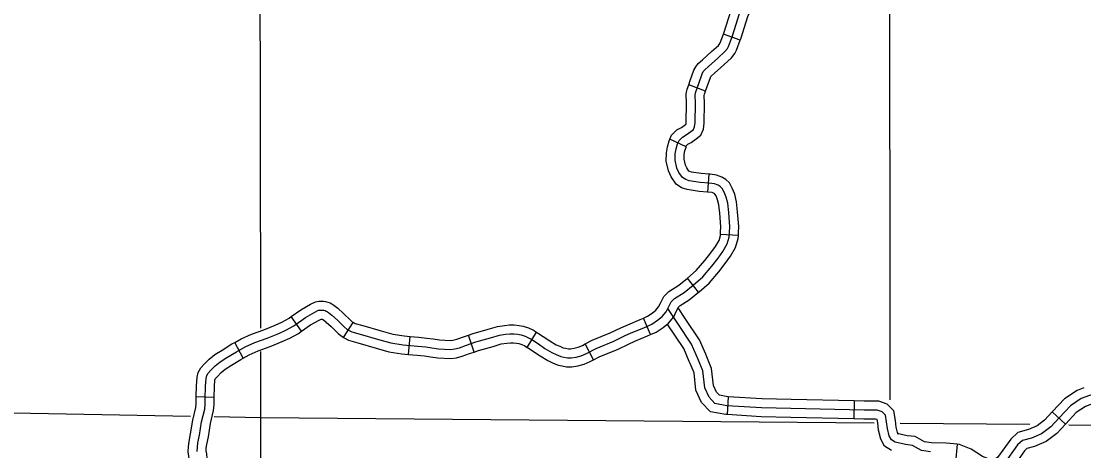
# Model space of a CAD drawing. Extents: x -19 to 366, y -4 to 359.
# Drawn here: x 135.016 to 136.698, y 195.99 to 196.67 of the extents above; entities that cross this region are included whole.
import ezdxf

# ---------------------------------------------------------------- set-up
doc = ezdxf.new("R2010")
doc.units = 0
for name, color, linetype in [('Level 32', 7, 'Continuous'), ('Level 45', 7, 'Continuous'), ('Level 5', 7, 'Continuous'), ('Level 60', 7, 'Continuous')]:
    doc.layers.add(name, color=color, linetype=linetype)

msp = doc.modelspace()

# ---------------------------------------------------------------- linework, layer by layer
at = {"layer": 'Level 32'}
for p, q in [((136.1539, 196.64), (136.1273, 196.6498)), ((136.0989, 196.5596), (136.0722, 196.5694)), ((136.068, 196.4713), (136.0422, 196.4832)), ((136.1041, 196.428), (136.1017, 196.3997)), ((136.1508, 196.3309), (136.1224, 196.3325)), ((136.0879, 196.2409), (136.0704, 196.2633)), ((135.4592, 196.1792), (135.4427, 196.2024)), ((136.0118, 196.1741), (136.0004, 196.2001)), ((135.5258, 196.1693), (135.5408, 196.1933)), ((135.6286, 196.1427), (135.6311, 196.171)), ((135.7327, 196.1464), (135.7234, 196.1733)), ((135.8167, 196.1535), (135.8313, 196.1779)), ((135.367, 196.1366), (135.3535, 196.1616)), ((135.9214, 196.1339), (135.9082, 196.1591)), ((135.3208, 196.0744), (135.2924, 196.0755))]:
    msp.add_line(p, q, dxfattribs=at)
for points in [[(136.1273, 196.6498), (136.1278, 196.6514), (136.1393, 196.6875), (136.1433, 196.6972), (136.1475, 196.7032), (136.1534, 196.7115), (136.1605, 196.7198), (136.1668, 196.7271), (136.1742, 196.7395)], [(136.1539, 196.64), (136.1547, 196.6422), (136.166, 196.6778), (136.1683, 196.6834), (136.1707, 196.6868), (136.1758, 196.694), (136.182, 196.7013), (136.1899, 196.7105), (136.1986, 196.725)], [(135.8445, 196.1522), (135.8557, 196.1454), (135.8622, 196.1424), (135.8696, 196.1392), (135.8745, 196.1384), (135.8804, 196.137), (135.8861, 196.1372), (135.8939, 196.1383), (135.9018, 196.1404), (135.9102, 196.1441), (135.9256, 196.1522), (135.9534, 196.1636), (135.9706, 196.1719), (135.9812, 196.1765), (136.0011, 196.1849), (136.0136, 196.1903), (136.023, 196.1966), (136.0302, 196.2026), (136.0366, 196.2099), (136.0403, 196.2176), (136.0444, 196.2259), (136.0497, 196.2312), (136.0648, 196.2408), (136.0795, 196.2524), (136.0943, 196.2655), (136.1087, 196.2822), (136.1186, 196.2951), (136.1263, 196.3058), (136.1333, 196.3175), (136.1364, 196.3284), (136.1369, 196.3362), (136.1371, 196.3448), (136.1355, 196.3673), (136.1339, 196.3819), (136.1315, 196.3918), (136.1283, 196.3997), (136.1252, 196.4053), (136.1221, 196.4082), (136.1186, 196.4104), (136.1128, 196.4125), (136.1045, 196.4137), (136.0905, 196.4149), (136.073, 196.4173), (136.0674, 196.4193), (136.0625, 196.4226), (136.0568, 196.4307), (136.0536, 196.4377), (136.0509, 196.45), (136.051, 196.4604), (136.0524, 196.4682), (136.0545, 196.4759), (136.0571, 196.4815), (136.0622, 196.4867), (136.0683, 196.4902), (136.0757, 196.4955), (136.0799, 196.4988), (136.0816, 196.503), (136.0826, 196.5099), (136.0828, 196.54), (136.0824, 196.5538), (136.0834, 196.5586), (136.0881, 196.5714), (136.0935, 196.587), (136.0953, 196.5903), (136.0977, 196.5934), (136.1033, 196.5984), (136.1181, 196.6114), (136.1296, 196.6221), (136.1334, 196.6268), (136.1351, 196.6301), (136.1413, 196.6468), (136.1526, 196.6826)], [(136.0722, 196.5694), (136.0747, 196.5762), (136.0805, 196.5928), (136.0834, 196.5981), (136.0873, 196.6032), (136.0939, 196.609), (136.1085, 196.622), (136.1192, 196.6318), (136.1215, 196.6347), (136.1221, 196.6359), (136.1273, 196.6498)], [(136.0989, 196.5596), (136.1014, 196.5666), (136.1066, 196.5813), (136.1072, 196.5825), (136.1081, 196.5836), (136.1128, 196.5877), (136.1276, 196.6009), (136.1401, 196.6124), (136.1453, 196.619), (136.1481, 196.6243), (136.1539, 196.64)], [(136.0422, 196.4832), (136.0452, 196.4897), (136.0534, 196.498), (136.0606, 196.5021), (136.0671, 196.5068), (136.0679, 196.5074), (136.0684, 196.5109), (136.0686, 196.5399), (136.0682, 196.555), (136.0697, 196.5625), (136.0722, 196.5694)], [(136.068, 196.4713), (136.0689, 196.4733), (136.071, 196.4753), (136.076, 196.4782), (136.0842, 196.4841), (136.0916, 196.4899), (136.0955, 196.4993), (136.0968, 196.5089), (136.097, 196.5402), (136.0967, 196.5526), (136.0971, 196.5548), (136.0989, 196.5596)], [(136.1017, 196.3997), (136.0889, 196.4007), (136.0696, 196.4035), (136.061, 196.4065), (136.0524, 196.4123), (136.0444, 196.4236), (136.04, 196.4332), (136.0367, 196.4486), (136.0369, 196.4617), (136.0385, 196.4713), (136.0411, 196.4807), (136.0422, 196.4832)], [(136.1041, 196.428), (136.0921, 196.429), (136.0764, 196.4312), (136.0738, 196.4321), (136.0726, 196.4329), (136.0691, 196.4378), (136.0671, 196.4422), (136.0651, 196.4515), (136.0652, 196.459), (136.0663, 196.4651), (136.0679, 196.471), (136.068, 196.4713)], [(136.1508, 196.3309), (136.1511, 196.3357), (136.1513, 196.3451), (136.1496, 196.3686), (136.1479, 196.3844), (136.1451, 196.3961), (136.1412, 196.4058), (136.1365, 196.4142), (136.1308, 196.4196), (136.1248, 196.4233), (136.1162, 196.4264), (136.1061, 196.4278), (136.1041, 196.428)], [(136.1224, 196.3325), (136.1227, 196.3368), (136.1229, 196.3444), (136.1213, 196.366), (136.1199, 196.3795), (136.118, 196.3874), (136.1155, 196.3936), (136.1138, 196.3965), (136.1134, 196.3969), (136.1123, 196.3976), (136.1093, 196.3987), (136.1029, 196.3996), (136.1017, 196.3997)], [(136.0704, 196.2633), (136.0704, 196.2633), (136.0842, 196.2755), (136.0977, 196.2912), (136.1072, 196.3036), (136.1144, 196.3136), (136.1202, 196.3232), (136.1223, 196.3308), (136.1224, 196.3325)], [(136.0879, 196.2409), (136.0887, 196.2415), (136.1044, 196.2555), (136.1197, 196.2732), (136.1301, 196.2867), (136.1382, 196.2981), (136.1464, 196.3118), (136.1505, 196.326), (136.1508, 196.3309)], [(136.0004, 196.2001), (136.0067, 196.2029), (136.0145, 196.208), (136.0202, 196.2128), (136.0246, 196.2178), (136.0275, 196.2237), (136.0327, 196.2344), (136.0409, 196.2423), (136.0566, 196.2524), (136.0704, 196.2633)], [(136.0118, 196.1741), (136.0204, 196.1778), (136.0315, 196.1852), (136.0401, 196.1923), (136.0486, 196.202), (136.053, 196.2114), (136.056, 196.2175), (136.0586, 196.22), (136.073, 196.2292), (136.0879, 196.2409)], [(135.4427, 196.2024), (135.4581, 196.2133), (135.4736, 196.222), (135.4815, 196.2261), (135.4866, 196.2269), (135.4902, 196.2271), (135.4938, 196.2269), (135.4974, 196.2263), (135.5009, 196.2254), (135.5043, 196.2241), (135.5074, 196.2225), (135.5104, 196.2205), (135.5165, 196.2157), (135.5258, 196.2074), (135.5365, 196.1968), (135.5401, 196.1938), (135.5408, 196.1933)], [(135.2941, 195.9891), (135.2944, 195.9955), (135.2953, 196.0024), (135.2977, 196.0147), (135.3009, 196.036), (135.3059, 196.0561), (135.3068, 196.0639), (135.3065, 196.0722), (135.3073, 196.0922), (135.3081, 196.1046), (135.3091, 196.109), (135.3112, 196.113), (135.3159, 196.1177), (135.3225, 196.1247), (135.3302, 196.1307), (135.341, 196.1375), (135.3561, 196.1469), (135.37, 196.1544), (135.3852, 196.1613), (135.4046, 196.1685), (135.4232, 196.1759), (135.4343, 196.1811), (135.4469, 196.1879), (135.4657, 196.2013), (135.4804, 196.2095), (135.486, 196.2124), (135.4881, 196.2128), (135.4902, 196.2129), (135.4923, 196.2128), (135.4944, 196.2124), (135.4965, 196.2119), (135.4984, 196.2111), (135.5003, 196.2101), (135.5021, 196.209), (135.5073, 196.2048), (135.5161, 196.197), (135.5269, 196.1863), (135.5317, 196.1823), (135.5338, 196.181), (135.5389, 196.1784), (135.5523, 196.1747), (135.5812, 196.1664), (135.6006, 196.1608), (135.6199, 196.1577), (135.6436, 196.1556), (135.6558, 196.1544), (135.6655, 196.1531), (135.6763, 196.1515), (135.695, 196.1503), (135.7019, 196.1512), (135.7092, 196.1532), (135.7205, 196.1572), (135.7351, 196.1623), (135.7585, 196.1689), (135.7724, 196.173), (135.7823, 196.1745), (135.7892, 196.1751), (135.7954, 196.1753), (135.8016, 196.1746), (135.8067, 196.1736), (135.8134, 196.1715), (135.8194, 196.1685), (135.8253, 196.165), (135.8342, 196.1593), (135.8445, 196.1522)], [(135.3535, 196.1616), (135.3637, 196.1671), (135.3798, 196.1744), (135.3995, 196.1817), (135.4175, 196.189), (135.4279, 196.1938), (135.4394, 196.2), (135.4427, 196.2024)], [(135.4592, 196.1792), (135.4733, 196.1892), (135.4871, 196.197), (135.4903, 196.1986), (135.4908, 196.1986), (135.4915, 196.1985), (135.4921, 196.1983), (135.4926, 196.1981), (135.4932, 196.1978), (135.4938, 196.1974), (135.4982, 196.1939), (135.5064, 196.1867), (135.5174, 196.1758), (135.5233, 196.1708), (135.5258, 196.1693)], [(135.9082, 196.1591), (135.9196, 196.165), (135.9477, 196.1765), (135.9647, 196.1848), (135.9756, 196.1896), (135.9955, 196.198), (136.0004, 196.2001)], [(135.5408, 196.1934), (135.5441, 196.1917), (135.5562, 196.1884), (135.5852, 196.18), (135.6037, 196.1746), (135.6217, 196.1718), (135.6311, 196.171)], [(135.7234, 196.1733), (135.7308, 196.1758), (135.7545, 196.1826), (135.7693, 196.1869), (135.7806, 196.1886), (135.7883, 196.1893), (135.796, 196.1896), (135.8038, 196.1886), (135.8101, 196.1874), (135.8187, 196.1847), (135.8263, 196.1809), (135.8313, 196.1779)], [(135.367, 196.1366), (135.3764, 196.1417), (135.3906, 196.1482), (135.4097, 196.1552), (135.4288, 196.1629), (135.4406, 196.1684), (135.4544, 196.1758), (135.4592, 196.1792)], [(135.5258, 196.1693), (135.5268, 196.1686), (135.5337, 196.1651), (135.5484, 196.161), (135.5773, 196.1527), (135.5975, 196.1469), (135.6182, 196.1436), (135.6286, 196.1427)], [(135.6311, 196.171), (135.645, 196.1698), (135.6575, 196.1685), (135.6674, 196.1671), (135.6778, 196.1657), (135.6946, 196.1645), (135.699, 196.1651), (135.7049, 196.1668), (135.7158, 196.1706), (135.7234, 196.1733)], [(135.8313, 196.1779), (135.8328, 196.177), (135.842, 196.1711), (135.8521, 196.1642), (135.8624, 196.158), (135.868, 196.1554), (135.8736, 196.1529), (135.8773, 196.1524), (135.8818, 196.1513), (135.8848, 196.1514), (135.891, 196.1523), (135.8972, 196.1539), (135.904, 196.1569), (135.9082, 196.1591)], [(135.9214, 196.1339), (135.9316, 196.1393), (135.9592, 196.1506), (135.9766, 196.159), (135.9868, 196.1635), (136.0067, 196.1719), (136.0118, 196.1741)], [(135.2924, 196.0755), (135.2931, 196.0929), (135.294, 196.1067), (135.2957, 196.1141), (135.2997, 196.1215), (135.3057, 196.1276), (135.3129, 196.1353), (135.322, 196.1423), (135.3334, 196.1495), (135.3489, 196.1592), (135.3535, 196.1616)], [(135.7327, 196.1464), (135.7393, 196.1487), (135.7625, 196.1553), (135.7754, 196.1591), (135.784, 196.1604), (135.7901, 196.161), (135.7948, 196.1611), (135.7994, 196.1606), (135.8032, 196.1598), (135.808, 196.1583), (135.8126, 196.156), (135.8167, 196.1535)], [(135.8167, 196.1535), (135.8178, 196.1529), (135.8263, 196.1474), (135.8368, 196.1403), (135.849, 196.1329), (135.8564, 196.1295), (135.8656, 196.1255), (135.8717, 196.1245), (135.8789, 196.1228), (135.8874, 196.123), (135.8967, 196.1244), (135.9065, 196.127), (135.9164, 196.1313), (135.9214, 196.1339)], [(135.3208, 196.0744), (135.3215, 196.0915), (135.3222, 196.1026), (135.3225, 196.1039), (135.3228, 196.1044), (135.3261, 196.1078), (135.3321, 196.1142), (135.3383, 196.1191), (135.3485, 196.1254), (135.3632, 196.1346), (135.367, 196.1366)], [(135.6286, 196.1427), (135.6423, 196.1415), (135.6541, 196.1403), (135.6636, 196.139), (135.6749, 196.1374), (135.6955, 196.136), (135.7048, 196.1372), (135.7135, 196.1397), (135.7252, 196.1438), (135.7327, 196.1464)], [(135.2817, 195.9746), (135.2809, 195.9813), (135.2799, 195.9883), (135.2802, 195.9968), (135.2813, 196.0048), (135.2837, 196.0171), (135.287, 196.0387), (135.2918, 196.0586), (135.2925, 196.0645), (135.2923, 196.0722), (135.2924, 196.0755)], [(135.3099, 195.978), (135.3091, 195.985), (135.3083, 195.9898), (135.3085, 195.9943), (135.3093, 196.0001), (135.3117, 196.0122), (135.3149, 196.0332), (135.3199, 196.0536), (135.321, 196.0633), (135.3207, 196.0721), (135.3208, 196.0744)]]:
    msp.add_lwpolyline(points, dxfattribs=at)
at = {"layer": 'Level 45'}
for p, q in [((136.1349, 196.0755), (136.1331, 196.0472)), ((136.3341, 196.0691), (136.3335, 196.0407)), ((136.6476, 196.0515), (136.6685, 196.0322)), ((136.4972, 196.0003), (136.4946, 195.972))]:
    msp.add_line(p, q, dxfattribs=at)
for points in [[(136.3705, 196.0545), (136.3498, 196.0545), (136.1874, 196.058), (136.1326, 196.0614), (136.1136, 196.0649), (136.1044, 196.0747), (136.0975, 196.0897), (136.0946, 196.1168), (136.0877, 196.1335), (136.0767, 196.1589), (136.0549, 196.1917), (136.0392, 196.2154)], [(136.0991, 196.1428), (136.0893, 196.1657), (136.0667, 196.1996), (136.0555, 196.2165)], [(136.0731, 196.1316), (136.0642, 196.152), (136.0383, 196.1909)], [(136.1331, 196.0472), (136.1309, 196.0473), (136.1065, 196.0518), (136.0925, 196.0667), (136.0836, 196.0859), (136.0807, 196.1132), (136.0746, 196.128), (136.0731, 196.1316)], [(136.1349, 196.0755), (136.1343, 196.0756), (136.1208, 196.078), (136.1163, 196.0827), (136.1114, 196.0935), (136.1085, 196.1203), (136.1008, 196.139), (136.0991, 196.1428)], [(136.6976, 196.0895), (136.6873, 196.0857), (136.6672, 196.0724), (136.6482, 196.0521), (136.6476, 196.0515)], [(136.2342, 196.0712), (136.188, 196.0722), (136.1349, 196.0755)], [(136.3341, 196.0691), (136.2342, 196.0712)], [(136.4021, 196.0176), (136.4042, 196.0171), (136.4036, 196.0175), (136.4029, 196.0188), (136.4007, 196.0276), (136.3996, 196.038), (136.3971, 196.0533), (136.3864, 196.0639), (136.373, 196.0687), (136.35, 196.0687), (136.3341, 196.0691)], [(136.7127, 196.0799), (136.6937, 196.073), (136.6764, 196.0614), (136.6586, 196.0424), (136.6453, 196.028), (136.6309, 196.0171), (136.6148, 196.0101), (136.6004, 196.0061), (136.5929, 195.9992), (136.571, 195.9686)], [(136.7376, 196.0683), (136.7359, 196.0691), (136.7293, 196.0691), (136.7168, 196.0662), (136.7002, 196.0602), (136.6857, 196.0505), (136.669, 196.0328), (136.6685, 196.0322)], [(136.2336, 196.0428), (136.1868, 196.0438), (136.1331, 196.0472)], [(136.4552, 195.9882), (136.4408, 195.9905), (136.4264, 195.9986), (136.4155, 195.9998), (136.3988, 196.0038), (136.393, 196.0073), (136.3895, 196.0136), (136.3867, 196.0251), (136.3855, 196.0361), (136.3838, 196.0465), (136.3786, 196.0516), (136.3705, 196.0545)], [(136.6476, 196.0515), (136.6357, 196.0386), (136.6237, 196.0294), (136.6101, 196.0236), (136.5933, 196.0189), (136.5822, 196.0086), (136.5695, 195.9909)], [(136.3335, 196.0407), (136.2336, 196.0428)], [(136.3933, 195.9905), (136.3824, 195.9971), (136.3762, 196.0084), (136.3726, 196.0227), (136.3714, 196.0342), (136.3706, 196.0394), (136.3681, 196.0403), (136.3496, 196.0403), (136.3335, 196.0407)], [(136.6685, 196.0322), (136.6549, 196.0175), (136.6381, 196.0047), (136.6195, 195.9967), (136.6075, 195.9934), (136.6036, 195.9897), (136.5926, 195.9743)], [(136.4972, 196.0003), (136.4797, 196.0019), (136.4565, 196.0024), (136.4456, 196.0042), (136.4308, 196.0124), (136.4179, 196.0138), (136.4022, 196.0176)], [(136.5695, 195.9909), (136.5613, 195.9794), (136.5551, 195.9759), (136.551, 195.9759), (136.5372, 195.9808), (136.5194, 195.9928), (136.5011, 195.9999), (136.4972, 196.0003)]]:
    msp.add_lwpolyline(points, dxfattribs=at)
at = {"layer": 'Level 5'}
for points in [[(136.3899, 196.8633), (136.3906, 196.0705)], [(135.3947, 196.1841), (135.3937, 196.791)], [(135.395, 196.0427), (135.3948, 196.147)], [(134.3834, 196.0617), (135.2832, 196.0448)], [(135.321, 196.0441), (135.395, 196.0427)], [(135.395, 195.9054), (135.395, 196.0427)], [(135.395, 196.0427), (136.3657, 196.0342)], [(136.4069, 196.0339), (136.6121, 196.0319)], [(136.6741, 196.0313), (136.7673, 196.0304)]]:
    msp.add_lwpolyline(points, dxfattribs=at)
at = {"layer": 'Level 60'}
for points in [[(139.4406, 1.5315), (139.2511, 10.1473), (139.0608, 18.7633), (138.8699, 27.3793), (138.6784, 35.9956), (138.4861, 44.6119), (138.2932, 53.2285), (138.0997, 61.8451), (137.9055, 70.4619), (137.7106, 79.0789), (137.5151, 87.6959), (137.319, 96.3132), (137.1221, 104.9306), (136.9247, 113.5481), (136.7265, 122.1658), (136.5278, 130.7836), (136.3283, 139.4016), (136.1282, 148.0197), (135.9275, 156.6379), (135.7261, 165.2564), (135.5241, 173.8749), (135.3214, 182.4936), (135.1181, 191.1125), (134.9141, 199.7315), (134.7095, 208.3506), (134.5043, 216.9699), (134.2984, 225.5894), (134.0919, 234.209), (133.8847, 242.8288), (133.6769, 251.4487), (133.4685, 260.0687), (133.2594, 268.6889), (133.0497, 277.3093), (132.8393, 285.9298), (132.6283, 294.5504), (132.4167, 303.1713), (132.2044, 311.7922), (131.9916, 320.4133), (131.778, 329.0346), (131.5639, 337.656), (131.3491, 346.2776)], [(0, 189.5162), (7.1121, 189.5206), (14.2243, 189.5339), (21.3364, 189.556), (28.4484, 189.5869), (35.5605, 189.6267), (42.6725, 189.6754), (49.7844, 189.7329), (56.8962, 189.7992), (64.0079, 189.8744), (71.1196, 189.9584), (78.2311, 190.0512), (85.3425, 190.1529), (92.4538, 190.2635), (99.5649, 190.3829), (106.6759, 190.5111), (113.7867, 190.6482), (120.8974, 190.7941), (128.0078, 190.9489), (135.1181, 191.1125), (142.2282, 191.2849), (149.338, 191.4662), (156.4476, 191.6563), (163.5569, 191.8553), (170.666, 192.0631), (177.7749, 192.2798), (184.8835, 192.5053), (191.9917, 192.7396), (199.0997, 192.9828), (206.2074, 193.2348), (213.3147, 193.4956), (220.4218, 193.7653), (227.5285, 194.0438), (234.6348, 194.3312), (241.7408, 194.6274), (248.8464, 194.9324), (255.9516, 195.2463), (263.0564, 195.569), (270.1608, 195.9005), (277.2648, 196.2409), (284.3683, 196.5901), (291.4715, 196.9481), (298.5741, 197.315), (305.6763, 197.6907), (312.7781, 198.0753), (319.8793, 198.4686), (326.9801, 198.8708), (334.0804, 199.2818), (341.1801, 199.7017)]]:
    msp.add_spline(points, degree=3, dxfattribs=at)

doc.saveas('drawing.dxf')
